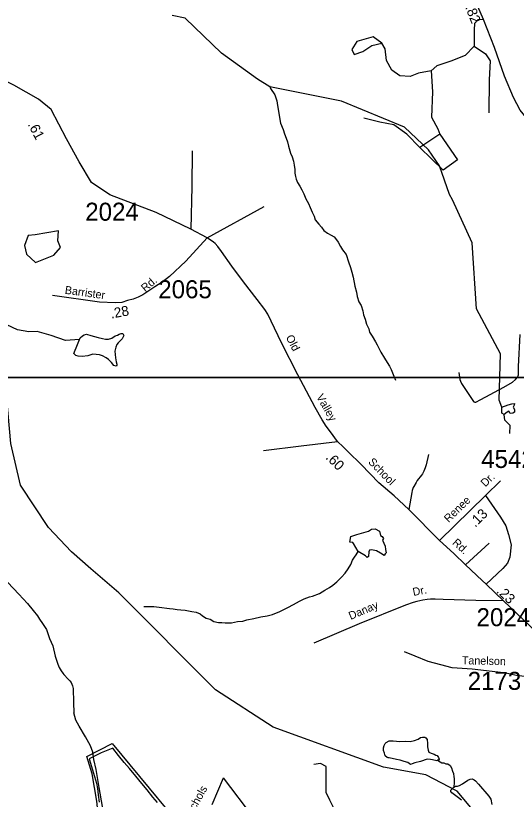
# Model space of a CAD drawing. Extents: x 1551653 to 1702041, y 811336 to 920032.
# Drawn here: x 1676240 to 1680347, y 871294 to 877714 of the extents above; entities that cross this region are included whole.
import ezdxf

# ---------------------------------------------------------------- set-up
doc = ezdxf.new("R2010")
doc.units = 0
for name, color, linetype in [('Old_Level_10', 7, 'Continuous'), ('Old_Level_11', 7, 'Continuous'), ('Old_Level_17', 7, 'Continuous'), ('Old_Level_32', 7, 'Continuous'), ('Old_Level_35', 7, 'Continuous'), ('Old_Level_48', 7, 'Continuous'), ('Old_Level_49', 7, 'Continuous'), ('Old_Level_59', 7, 'Continuous'), ('Old_Level_62', 7, 'Continuous'), ('Old_Level_63', 7, 'Continuous'), ('Old_Level_8', 7, 'Continuous')]:
    doc.layers.add(name, color=color, linetype=linetype)

msp = doc.modelspace()

# ---------------------------------------------------------------- linework, layer by layer
at = {"layer": 'Old_Level_32'}
for points in [[(1681024.837, 875499.25), (1681019.863, 875560.447), (1681005.589, 875803.31), (1680930.651, 876003.314), (1680827.383, 876251.65), (1680752.444, 876455.227), (1680652.527, 876619.516), (1680502.651, 876790.949), (1680377.754, 876940.952), (1680324.228, 877044.527), (1680249.289, 877219.531), (1680168.368, 877452.793), (1680077.318, 877684.18), (1680031.862, 877789.064), (1679885.945, 878108.425), (1679736.069, 878390.574), (1679561.214, 878626.294), (1679379.221, 878833.441), (1679132.996, 878987.017), (1678876.066, 879126.306), (1678754.143, 879166.841)], [(1677810.444, 875894.948), (1677676.547, 875963.947), (1677393.797, 876100.788), (1677013.996, 876245.598), (1676863.281, 876348.172), (1676760.795, 876517.116), (1676658.309, 876704.162), (1676531.708, 876945.51), (1676429.222, 877029.982), (1676224.25, 877144.623), (1675898.706, 877307.534), (1675621.391, 877373.904), (1675422.327, 877406.243), (1675248.161, 877437.635)], [(1677810.444, 875894.948), (1677636.494, 875702.732), (1677502.895, 875578.106), (1677441.813, 875530.95), (1677382.897, 875492.492), (1677341.911, 875464.289), (1677284.026, 875426.056), (1677245.624, 875409.054), (1677203.784, 875391.394), (1677158.955, 875381.139), (1677110.951, 875365.773), (1677056.453, 875360.973), (1676928.412, 875367.037), (1676543.361, 875422.161)], [(1679715.85, 873415.351), (1679466.641, 873668.854), (1679346.571, 873780.303), (1679220.441, 873886.153), (1679073.444, 874037.153), (1678967.942, 874142.051), (1678926.443, 874181.051), (1678880.744, 874226.553), (1678823.244, 874304.853), (1678787.443, 874351.25), (1678753.644, 874402.851), (1678696.643, 874503.75), (1678556.345, 874771.25), (1678422.142, 875034.251), (1678337.444, 875210.95), (1678307.743, 875268.65), (1678284.242, 875307.249), (1678222.543, 875389.851), (1678109.643, 875534.65), (1678012.445, 875662.35), (1677929.545, 875781.848), (1677897.544, 875824.25), (1677878.046, 875846.648), (1677862.846, 875859.049), (1677810.444, 875894.948)], [(1679715.85, 873415.351), (1680093.939, 873782.555), (1680217.87, 873903.512)], [(1680604.94, 872575.755), (1680402.339, 872767.356), (1680241.341, 872920.656), (1680099.783, 873056.373), (1680066.84, 873087.956), (1679930.9, 873216.294), (1679834.341, 873307.453), (1679715.85, 873415.351)], [(1680638.117, 872281.803), (1680492.327, 872293.679), (1680360.439, 872305.356), (1680260.697, 872327.204), (1680196.278, 872335.688), (1679984.372, 872359.442), (1679819.933, 872371.318)], [(1676589.942, 869967.917), (1676614.303, 869995.343), (1676635.619, 870007.532), (1676647.8, 870028.863), (1676672.161, 870080.668), (1676702.612, 870159.898), (1676736.108, 870263.508), (1676784.83, 870449.394), (1676851.823, 870632.234), (1676949.267, 870927.824), (1676964.493, 870982.676), (1676964.493, 871033.259), (1676961.447, 871106.395), (1676952.312, 871234.383), (1676924.906, 871389.796), (1676900.545, 871539.115), (1676882.274, 871621.393), (1676873.139, 871679.291), (1676854.868, 871731.097), (1676812.236, 871807.279), (1676760.469, 871892.605), (1676733.063, 871941.362), (1676717.247, 872002.656)]]:
    msp.add_lwpolyline(points, dxfattribs=at)
at = {"layer": 'Old_Level_35'}
for p, q in [((1679720.537, 876743.495), (1679555.869, 876633.634)), ((1679720.537, 876743.495), (1679864.621, 876534.073)), ((1679747.982, 876448.243), (1679555.869, 876633.634)), ((1679864.621, 876534.073), (1679747.982, 876448.243)), ((1677810.444, 875894.948), (1678277.743, 876149.948)), ((1679930.9, 873216.294), (1680124.002, 873392.62)), ((1677852.064, 871252.755), (1677946.537, 871469.513)), ((1678278.343, 871033.691), (1677946.537, 871469.513))]:
    msp.add_line(p, q, dxfattribs=at)
for points in [[(1680077.318, 877684.18), (1680032.72, 877680.747), (1680005.276, 877649.849), (1680001.845, 877598.351), (1680001.845, 877464.458)], [(1679243.686, 877488.49), (1679171.644, 877539.988), (1679037.851, 877502.223), (1678996.684, 877436.992), (1679017.267, 877395.795), (1679089.31, 877419.827), (1679161.352, 877471.325), (1679243.686, 877488.49)], [(1679648.495, 877261.902), (1679545.578, 877244.736), (1679476.966, 877217.271), (1679391.201, 877220.703), (1679326.02, 877268.768), (1679281.422, 877347.731), (1679271.13, 877443.859), (1679243.686, 877488.49)], [(1680001.845, 877464.458), (1679926.372, 877388.928), (1679809.732, 877340.864), (1679696.523, 877303.1), (1679648.495, 877261.902)], [(1680001.845, 877464.458), (1680094.471, 877402.661), (1680132.207, 877344.297), (1680125.346, 877189.805), (1680121.915, 876918.586)], [(1679648.495, 877261.902), (1679658.787, 877090.244), (1679651.925, 876884.255), (1679703.384, 876788.126), (1679720.537, 876743.495)], [(1679555.869, 876633.634), (1679449.521, 876743.495), (1679343.172, 876819.024), (1679226.533, 876843.057), (1679096.171, 876873.955)], [(1677687.045, 876606.148), (1677685.044, 876314.048), (1677676.547, 875963.947)], [(1679876.342, 874792.25), (1679884.042, 874734.35), (1679888.34, 874721.151), (1679897.841, 874701.85), (1679935.341, 874643.651), (1679979.639, 874578.153), (1679997.241, 874553.153), (1679999.14, 874551.752), (1680001.739, 874550.453), (1680005.942, 874549.052), (1680010.541, 874548.95), (1680014.541, 874549.15), (1680056.64, 874570.951), (1680243.54, 874671.85), (1680315.239, 874713.051), (1680341.64, 874734.55), (1680356.738, 874752.25), (1680362.841, 874762.352), (1680366.039, 874770.849), (1680366.44, 874839.051), (1680379.083, 875101.446)], [(1678272.244, 874152.652), (1678582.244, 874190.654), (1678880.744, 874226.553)], [(1679627.642, 874119.453), (1679607.242, 874035.552), (1679599.141, 874009.752), (1679588.741, 873982.052), (1679578.141, 873961.251), (1679568.643, 873949.654), (1679534.342, 873906.051), (1679524.44, 873891.153), (1679506.343, 873856.353), (1679501.641, 873847.954), (1679492.941, 873825.152), (1679489.043, 873809.152), (1679466.641, 873668.854)], [(1680093.939, 873782.555), (1680218.686, 873605.066), (1680261.242, 873533.868), (1680284.27, 873464.951), (1680303.631, 873378.329), (1680295.245, 873276.761), (1680274.466, 873227.609), (1680235.712, 873185.702), (1680099.783, 873056.373)], [(1676177.249, 873070.354), (1676266.248, 872975.256), (1676337.547, 872898.655), (1676385.047, 872842.254), (1676418.547, 872798.255), (1676436.349, 872769.656), (1676461.247, 872733.954), (1676492.146, 872685.755), (1676496.549, 872676.454), (1676518.849, 872610.657), (1676544.147, 872550.457), (1676565.748, 872466.254), (1676585.447, 872401.254), (1676598.747, 872373.754), (1676612.946, 872346.855), (1676626.349, 872327.557), (1676634.948, 872317.157), (1676671.946, 872278.955), (1676685.748, 872264.955), (1676694.948, 872250.257), (1676701.247, 872237.055), (1676706.647, 872224.457), (1676711.047, 872200.756), (1676715.948, 872088.657), (1676717.247, 872002.656)], [(1680241.341, 872920.656), (1680015.541, 872923.953), (1679747.842, 872930.056), (1679680.942, 872934.354), (1679643.843, 872934.754), (1679615.542, 872930.755), (1679581.641, 872925.256), (1679531.543, 872915.354), (1679499.84, 872906.155), (1679437.34, 872884.154), (1679058.444, 872732.356), (1678687.542, 872574.755)], [(1679819.933, 872371.318), (1679728.541, 872396.805), (1679625.131, 872423.952), (1679518.331, 872466.369), (1679430.178, 872503.696)], [(1678757.618, 870738.531), (1678826.11, 871032.353), (1678851.968, 871143.624), (1678849.382, 871221.256), (1678818.353, 871288.536), (1678787.324, 871350.641), (1678787.324, 871499.786), (1678787.324, 871561.891), (1678740.779, 871587.768), (1678686.478, 871580.005)]]:
    msp.add_lwpolyline(points, dxfattribs=at)
at = {"layer": 'Old_Level_48'}
msp.add_lwpolyline([(1677404.218, 871267.228), (1677364.917, 871312.162), (1677318.975, 871370.584), (1677274.714, 871424.232), (1677226.347, 871483.412), (1677173.9, 871546.525), (1677131.335, 871594.606), (1677084.576, 871653.812), (1677037.001, 871713.805), (1677037.001, 871713.805), (1676942.726, 871676.312), (1676843.835, 871625.951), (1676887.136, 871480.347), (1676903.241, 871427.844), (1676911.181, 871383.202), (1676916.824, 871331.329), (1676925.81, 871271.513)], dxfattribs=at)
at = {"layer": 'Old_Level_49'}
msp.add_lwpolyline([(1676929.654, 871043.917), (1676906.665, 871277.832), (1676868.349, 871502.16), (1676824.285, 871644.042), (1677032.437, 871750.473), (1677783.41, 870845.85), (1678125.889, 870630.405), (1678377.856, 870478.614), (1678439.589, 870437.672), (1678515.872, 870392.534), (1678610.252, 870334.167), (1678678.749, 870292.547)], dxfattribs=at)
at = {"layer": 'Old_Level_59'}
for points in [[(1680294.581, 874291.333), (1680295.606, 874356.95), (1680253.571, 874400.524), (1680248.447, 874447.55), (1680229.636, 874458.45), (1680228.646, 874506.015), (1680205.589, 874565.591), (1680217.584, 874942.886), (1680021.657, 875311.263), (1679985.568, 875853.625), (1679822.551, 876204.879), (1679798.56, 876248.043), (1679717.565, 876482.828), (1679627.649, 876615.906), (1679429.569, 876800.453), (1678914.581, 877014.528), (1678325.543, 877131.274), (1678224.472, 877194.22), (1677930.241, 877407.785), (1677632.091, 877692.929), (1677524.282, 877715.409)], [(1676857.396, 873183.847), (1676699.608, 873320.617), (1676509.525, 873521.465), (1676279.559, 873867.593), (1676200.511, 874210.543), (1676112.573, 875193.083), (1676079.531, 875368.575), (1676021.501, 875428.757), (1675805.581, 875439.728), (1675654.56, 875390.31), (1675452.584, 875243.39), (1675369.538, 875235.291)], [(1680233.578, 870914.741), (1679862.639, 871362.267), (1679605.606, 871495.448), (1679256.608, 871558.399), (1678351.61, 871885.355), (1677879.58, 872190.472), (1677087.567, 872984.537), (1676857.396, 873183.847)]]:
    msp.add_lwpolyline(points, dxfattribs=at)
at = {"layer": 'Old_Level_62'}
for points in [[(1678322.859, 877138.868), (1678330.651, 877116.825), (1678365.972, 877066.08), (1678381.695, 877016.623), (1678388.433, 876978.406), (1678413.536, 876834.287), (1678434.964, 876781.999), (1678446.549, 876745.909), (1678460.185, 876711.768), (1678469.925, 876679.575), (1678479.563, 876645.434), (1678494.942, 876587.302), (1678508.578, 876557.159), (1678518.215, 876521.07), (1678526.007, 876488.877), (1678531.441, 876452.89), (1678531.236, 876424.9), (1678536.977, 876396.808), (1678540.668, 876374.765), (1678552.459, 876346.57), (1678572.041, 876318.376), (1678587.83, 876288.131), (1678603.414, 876256.04), (1678620.946, 876213.799), (1678642.579, 876175.557), (1678656.215, 876143.364), (1678671.799, 876105.224), (1678689.433, 876070.98), (1678697.225, 876040.94), (1678726.855, 876006.594), (1678748.591, 875982.295), (1678768.379, 875954.203), (1678798.111, 875933.801), (1678827.946, 875917.499), (1678851.732, 875903.248), (1678871.622, 875879.052), (1678885.361, 875858.854), (1678904.943, 875824.61), (1678922.68, 875796.416), (1678950.26, 875758.071), (1678969.637, 875697.888), (1678987.067, 875651.649), (1678996.704, 875613.612), (1679008.392, 875571.371), (1679021.618, 875499.295), (1679034.946, 875449.058), (1679042.636, 875414.916), (1679056.067, 875368.78), (1679073.804, 875340.687), (1679087.337, 875296.499), (1679094.924, 875262.358), (1679108.56, 875228.216), (1679118.197, 875188.026), (1679137.882, 875147.836), (1679143.419, 875121.794), (1679165.257, 875087.551), (1679192.734, 875043.259), (1679206.472, 875017.115), (1679235.795, 874958.778), (1679265.322, 874908.335), (1679289.006, 874874.091), (1679306.64, 874843.949), (1679320.379, 874815.857), (1679332.067, 874789.61), (1679343.755, 874761.518), (1679357.391, 874727.377)], [(1676591.049, 875951.567), (1676400.136, 875917.847), (1676343.985, 875913.35), (1676312.54, 875832.42), (1676328.263, 875760.483), (1676402.382, 875693.042), (1676552.866, 875751.49), (1676609.017, 875814.437), (1676586.557, 875868.39), (1676591.049, 875951.567)], [(1676763.958, 875061.368), (1676650.347, 875053.638), (1676530.532, 875095.471), (1676416.29, 875126.149), (1676349.416, 875123.36), (1676254.679, 875140.093), (1676168.3, 875181.927), (1676112.573, 875193.083)], [(1676747.657, 875019.537), (1676763.958, 875061.368), (1676770.11, 875075.312), (1676788.36, 875091.101), (1676802.508, 875098.995), (1676820.45, 875104.839), (1676858.385, 875094.381), (1676918.26, 875077.772), (1676954.144, 875069.365), (1676978.135, 875065.161), (1677002.126, 875064.854), (1677030.218, 875072.543), (1677056.363, 875090.383), (1677076.458, 875098.072), (1677090.606, 875105.967), (1677106.6, 875109.76), (1677112.649, 875109.658), (1677120.646, 875109.658), (1677122.594, 875105.557), (1677128.541, 875095.509), (1677114.29, 875067.622), (1677081.892, 875033.994), (1677071.741, 875020.153), (1677061.489, 874998.212), (1677055.132, 874966.224), (1677060.464, 874912.193), (1677066.103, 874878.154), (1677069.999, 874860.109), (1677069.896, 874852.112), (1677063.744, 874842.167), (1677045.905, 874848.319), (1677026.117, 874872.515), (1677002.331, 874896.814), (1676982.441, 874911.065), (1676952.606, 874927.366), (1676928.718, 874935.671), (1676872.738, 874940.182), (1676832.651, 874928.597), (1676786.514, 874923.06), (1676754.526, 874923.47), (1676734.636, 874929.725), (1676718.744, 874947.872), (1676747.657, 875019.537)], [(1680228.646, 874506.015), (1680279.138, 874526.824), (1680310.819, 874534.752), (1680333.59, 874536.733), (1680329.629, 874523.851), (1680320.72, 874507.996), (1680332.6, 874487.187), (1680332.6, 874467.368), (1680319.73, 874457.459), (1680295.968, 874456.468), (1680287.058, 874473.314), (1680272.208, 874465.387), (1680248.447, 874447.55)], [(1679050.223, 873324.103), (1679012.422, 873388.954), (1679006.578, 873399.002), (1678980.535, 873401.431), (1678989.951, 873447.376), (1679038.209, 873462.691), (1679134.406, 873491.689), (1679160.619, 873506.28), (1679190.044, 873510.992), (1679224.176, 873492.143), (1679233.593, 873456.801), (1679247.794, 873447.511), (1679257.636, 873431.312), (1679248.894, 873416.746), (1679270.674, 873368.989), (1679274.205, 873339.537), (1679278.606, 873312.38), (1679270.608, 873306.434), (1679263.018, 873291.871), (1679232.992, 873310.102), (1679199.158, 873330.504), (1679158.265, 873337.816), (1679142.963, 873334.282), (1679137.078, 873321.323), (1679135.832, 873283.195), (1679123.734, 873275.3), (1679108.83, 873289.515), (1679050.223, 873324.103)], [(1677290.773, 872874.731), (1677374.845, 872873.808), (1677416.778, 872869.4), (1677502.695, 872856.481), (1677532.735, 872854.123), (1677564.62, 872849.817), (1677594.558, 872845.511), (1677630.545, 872843.051), (1677684.473, 872832.49), (1677722.408, 872828.082), (1677754.293, 872813.728), (1677774.183, 872797.529), (1677803.916, 872779.177), (1677835.802, 872770.872), (1677865.739, 872750.47), (1677905.622, 872742.062), (1677931.561, 872741.857), (1677959.551, 872739.499), (1678011.531, 872740.935), (1678059.719, 872750.47), (1678103.805, 872754.058), (1678135.998, 872763.695), (1678194.13, 872774.973), (1678252.16, 872788.507), (1678304.346, 872797.939), (1678348.432, 872809.422), (1678408.717, 872832.798), (1678473.104, 872866.119), (1678519.445, 872889.597), (1678567.735, 872917.074), (1678607.925, 872936.657), (1678650.063, 872952.241), (1678676.208, 872959.93), (1678732.494, 872979.308), (1678776.683, 873006.887), (1678814.925, 873028.418), (1678841.172, 873048.205), (1678875.621, 873075.887), (1678913.965, 873115.462), (1678942.365, 873147.143), (1678968.714, 873182.924), (1678989.117, 873218.706), (1679003.471, 873252.54), (1679019.67, 873278.376), (1679033.921, 873296.318), (1679050.223, 873324.103)], [(1679264.707, 871673.126), (1679258.863, 871693.221), (1679259.068, 871715.264), (1679263.374, 871735.154), (1679271.474, 871751.148), (1679279.573, 871760.991), (1679303.77, 871772.781), (1679335.758, 871772.474), (1679391.737, 871767.757), (1679437.771, 871769.398), (1679477.756, 871768.885), (1679511.897, 871776.575), (1679541.938, 871788.263), (1679562.135, 871799.951), (1679578.232, 871803.847), (1679596.276, 871803.642), (1679604.068, 871797.593), (1679615.961, 871783.444), (1679617.602, 871751.456), (1679619.345, 871725.414), (1679625.086, 871697.322), (1679630.828, 871681.225), (1679648.872, 871673.023), (1679672.761, 871662.771), (1679686.704, 871656.619), (1679696.649, 871652.518), (1679704.646, 871644.419), (1679708.44, 871636.319), (1679714.386, 871624.324), (1679708.235, 871616.326), (1679702.186, 871614.378)], [(1679702.186, 871614.378), (1679694.189, 871610.585), (1679660.253, 871618.89), (1679644.258, 871621.043), (1679616.269, 871623.401), (1679560.085, 871604.023), (1679515.998, 871592.438), (1679493.853, 871584.646), (1679479.704, 871580.75), (1679457.969, 871597.052), (1679427.929, 871603.408), (1679394.095, 871613.763), (1679364.055, 871620.017), (1679328.273, 871628.425), (1679316.175, 871630.578), (1679304.18, 871632.731), (1679296.388, 871634.781), (1679288.391, 871636.832), (1679270.449, 871649.135), (1679264.707, 871673.126)], [(1679702.186, 871614.378), (1679710.08, 871608.329), (1679722.076, 871600.23), (1679736.019, 871592.13), (1679752.013, 871591.823), (1679768.007, 871585.774), (1679785.949, 871585.569), (1679805.84, 871571.318), (1679815.58, 871553.273), (1679823.371, 871525.078), (1679833.111, 871504.983), (1679834.854, 871478.942), (1679836.597, 871464.896), (1679836.495, 871448.901), (1679836.392, 871436.906), (1679836.187, 871430.959), (1679835.88, 871392.922)], [(1679835.88, 871392.922), (1679847.978, 871400.817), (1679855.975, 871400.714), (1679866.022, 871400.612), (1679882.119, 871406.456), (1679906.213, 871422.142), (1679950.606, 871451.772), (1679968.651, 871459.564), (1679984.747, 871461.41), (1680002.587, 871455.156), (1680012.532, 871445.005), (1680036.216, 871418.759), (1680121.21, 871319.821), (1680138.947, 871295.625), (1680146.534, 871251.539)], [(1679896.883, 871288.243), (1679872.994, 871306.493), (1679817.528, 871347.093), (1679809.53, 871357.141), (1679809.633, 871369.239), (1679821.731, 871381.029), (1679835.88, 871392.922)]]:
    msp.add_lwpolyline(points, dxfattribs=at)
at = {"layer": 'Old_Level_63'}
for points in [[(1633724.041, 918191.523), (1696240.113, 918191.523), (1696240.113, 874749.337), (1633724.041, 874749.337), (1633724.041, 918191.523)], [(1631612.821, 874749.337), (1694128.892, 874749.337), (1694128.892, 831307.151), (1631612.821, 831307.151), (1631612.821, 874749.337)]]:
    msp.add_lwpolyline(points, dxfattribs=at)

# ---------------------------------------------------------------- texts
at = {"layer": 'Old_Level_10'}
for s, rotation, p in [('Dr.', 11.1799917, (1679503.399, 872959.727)), ('Danay', 23.0213389, (1678988.393, 872763.362)), ('Echols', 61.2473028, (1677688.701, 871152.901))]:
    msp.add_text(s, height=65.6167, rotation=rotation, dxfattribs=at).set_placement(p)
at = {"layer": 'Old_Level_11'}
for s, height, rotation, p in [('Rd.', 65.6167, 40.3013528, (1677302.989, 875447.595)), ('Barrister', 65.6167, 352.303775, (1676641.017, 875436.27)), ('Old', 65.6167, 297.0339861, (1678454.643, 875080.129)), ('Valley', 65.6167, 299.4636083, (1678704.347, 874592.539)), ('School', 65.6167, 314.2304667, (1679127.354, 874053.757)), ('Dr.', 65.6167, 43.6831472, (1680092.343, 873849.038)), ('Renee', 65.6167, 44.1632556, (1679791.975, 873557.838)), ('Rd.', 65.6167, 317.6791861, (1679818.067, 873389.464)), ('Tanelson', 65.6166, 358.6665556, (1679899.801, 872401.086))]:
    msp.add_text(s, height=height, rotation=rotation, dxfattribs=at).set_placement(p)
at = {"layer": 'Old_Level_17'}
for s, rotation, p in [('.82', 291.506975, (1679926.474, 877784.029)), ('.61', 297.6795, (1676337.21, 876823.951)), ('.28', 10.1441056, (1677025.167, 875232.79)), ('.60', 315.1644083, (1678778.093, 874088.779)), ('.13', 44.163275, (1680009.842, 873518.732)), ('.23', 316.4028556, (1680178.957, 872993.466))]:
    msp.add_text(s, height=82.0208, rotation=rotation, dxfattribs=at).set_placement(p)
at = {"layer": 'Old_Level_8'}
for s, p in [('2024', (1676811.374, 876034.548)), ('2065', (1677410.301, 875399.2)), ('4542', (1680058.989, 874008.982)), ('2024', (1680021.095, 872712.637)), ('2173', (1679948.284, 872190.932))]:
    msp.add_text(s, height=147.6375, dxfattribs=at).set_placement(p)

doc.saveas('drawing.dxf')
